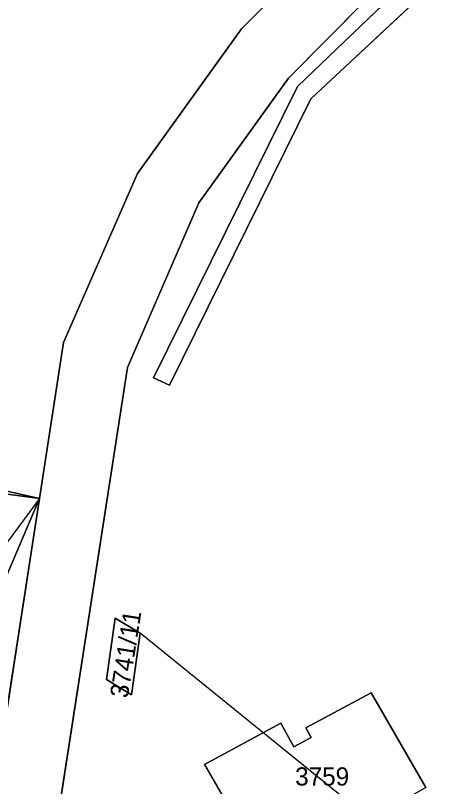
# Model space of a CAD drawing. Extents: x -262715 to -259381, y -1237238 to -1231182.
# Drawn here: x -261811.5 to -261763.2, y -1235149.3 to -1235064.3 of the extents above; entities that cross this region are included whole.
import ezdxf

# ---------------------------------------------------------------- set-up
doc = ezdxf.new("R2010")
doc.units = 0
for name, color, linetype in [('body_kn', 7, 'Continuous'), ('kladpar_druhypozemkov', 7, 'Continuous'), ('kladpar_hranice', 7, 'Continuous'), ('kladpar_parcelnecisla', 7, 'Continuous'), ('kladpar_plochy', 7, 'Continuous')]:
    doc.layers.add(name, color=color, linetype=linetype)

msp = doc.modelspace()

# ---------------------------------------------------------------- linework, layer by layer
at = {"layer": 'body_kn'}
for p, q in [((-261786.56, -1235065.84), (-261786.56, -1235065.84)), ((-261781.38, -1235071.26), (-261781.38, -1235071.26)), ((-261780.4, -1235072.16), (-261780.4, -1235072.16)), ((-261778.93, -1235073.53), (-261778.93, -1235073.53)), ((-261798.03, -1235081.76), (-261798.03, -1235081.76)), ((-261791.25, -1235084.98), (-261791.25, -1235084.98)), ((-261806.19, -1235100.39), (-261806.19, -1235100.39)), ((-261799.12, -1235103.14), (-261799.12, -1235103.14)), ((-261796.28, -1235104.28), (-261796.28, -1235104.28)), ((-261794.51, -1235105.08), (-261794.51, -1235105.08)), ((-261808.84, -1235117.56), (-261808.84, -1235117.56)), ((-261808.84, -1235117.56), (-261808.84, -1235117.56)), ((-261800.49, -1235130.75), (-261800.49, -1235130.75)), ((-261800.49, -1235130.75), (-261800.49, -1235130.75)), ((-261797.74, -1235132.41), (-261797.74, -1235132.41)), ((-261797.74, -1235132.41), (-261797.74, -1235132.41)), ((-261801.46, -1235137.52), (-261801.46, -1235137.52)), ((-261772.26, -1235138.97), (-261772.26, -1235138.97)), ((-261772.26, -1235138.97), (-261772.26, -1235138.97)), ((-261798.7, -1235139.2), (-261798.7, -1235139.2)), ((-261782.22, -1235142.33), (-261782.22, -1235142.33)), ((-261779.46, -1235142.85), (-261779.46, -1235142.85)), ((-261778.9, -1235143.89), (-261778.9, -1235143.89)), ((-261780.81, -1235144.93), (-261780.81, -1235144.93)), ((-261790.63, -1235146.88), (-261790.63, -1235146.88))]:
    msp.add_line(p, q, dxfattribs=at)
at = {"layer": 'kladpar_druhypozemkov'}
for p, q in [((-261800.34, -1235135.13), (-261800.34, -1235135.13)), ((-261777.82, -1235146.95), (-261777.82, -1235146.95))]:
    msp.add_line(p, q, dxfattribs=at)
at = {"layer": 'kladpar_hranice'}
for p, q in [((-261808.84, -1235117.56), (-262273.28, -1235054.89)), ((-262273.28, -1235054.89), (-261808.84, -1235117.56)), ((-261808.84, -1235117.56), (-261821.28, -1235146.72)), ((-261821.28, -1235146.72), (-261808.84, -1235117.56)), ((-261808.84, -1235117.56), (-261812.99, -1235123.21))]:
    msp.add_line(p, q, dxfattribs=at)
for points in [[(-261745.84, -1235004.69), (-261722.33, -1235034.02), (-261726.56, -1235031.49), (-261731.3, -1235030.74), (-261735.94, -1235031.91), (-261740.56, -1235034.02), (-261764.91, -1235054.64), (-261781.38, -1235071.26), (-261791.25, -1235084.98), (-261799.12, -1235103.14), (-261809.56, -1235170.45), (-261809.38, -1235189.3), (-261809.1, -1235208.26), (-261809.04, -1235212.19), (-261808.87, -1235235.34), (-261808.87, -1235249.2), (-261808.87, -1235251.66), (-261808.86, -1235259.56), (-261808.86, -1235268.55), (-261808.83, -1235319.09), (-261808.79, -1235325.24), (-261808.63, -1235346.39), (-261808.2, -1235359.05), (-261811.38, -1235385.76)], [(-261804.32, -1235171.19), (-261807.64, -1235172.28), (-261807.63, -1235172.89), (-261809.56, -1235170.45), (-261799.12, -1235103.14), (-261791.25, -1235084.98), (-261781.38, -1235071.26), (-261764.91, -1235054.64), (-261740.56, -1235034.02), (-261780.4, -1235072.16), (-261796.28, -1235104.28), (-261794.51, -1235105.08), (-261778.93, -1235073.53), (-261739.39, -1235036.7), (-261723.09, -1235036.59), (-261707.77, -1235058.73)], [(-261701.99, -1235062.63), (-261704.05, -1235064.11), (-261707.43, -1235059.23), (-261707.77, -1235058.73), (-261723.09, -1235036.59), (-261739.39, -1235036.7), (-261778.93, -1235073.53), (-261794.51, -1235105.08), (-261796.28, -1235104.28), (-261780.4, -1235072.16), (-261740.56, -1235034.02), (-261722.33, -1235034.02), (-261701.99, -1235062.63)], [(-261783.57, -1235062.83), (-261786.56, -1235065.84), (-261798.03, -1235081.76), (-261806.19, -1235100.39), (-261808.84, -1235117.56), (-261814.58, -1235116.28), (-261816.36, -1235115.88), (-261819.96, -1235119), (-261824.9, -1235123.27), (-261830.06, -1235127.74), (-261830.77, -1235128.35), (-261831.47, -1235134.34), (-261832.15, -1235140.11), (-261832.83, -1235145.89), (-261834.72, -1235157.14), (-261834.82, -1235157.72), (-261833.68, -1235162.66), (-261838.95, -1235162.66), (-261840.95, -1235162.82), (-261851.76, -1235163.7), (-261868.07, -1235171.63)], [(-261823.16, -1235399.89), (-261816.65, -1235367.2), (-261816.62, -1235365.63), (-261816.5, -1235359.36), (-261816.49, -1235358.79), (-261816.49, -1235353.9), (-261816.49, -1235348.92), (-261816.49, -1235343.18), (-261816.49, -1235334.83), (-261816.49, -1235325.77), (-261816.49, -1235323.76), (-261816.49, -1235316.07), (-261816.5, -1235306.21), (-261816.51, -1235263.99), (-261816.51, -1235254.93), (-261816.51, -1235248.92), (-261816.72, -1235212.24), (-261816.76, -1235189.25), (-261816.93, -1235169.92), (-261808.84, -1235117.56), (-261806.19, -1235100.39), (-261798.03, -1235081.76), (-261786.56, -1235065.84), (-261783.57, -1235062.83)], [(-261814.58, -1235116.28), (-261808.84, -1235117.56)], [(-261808.84, -1235117.56), (-261816.93, -1235169.92), (-261816.76, -1235189.25), (-261816.72, -1235212.24), (-261816.51, -1235248.92), (-261816.51, -1235254.93)], [(-261800.49, -1235130.75), (-261797.74, -1235132.41), (-261798.7, -1235139.2), (-261801.46, -1235137.52), (-261800.49, -1235130.75)], [(-261797.74, -1235132.41), (-261800.49, -1235130.75), (-261801.46, -1235137.52), (-261798.7, -1235139.2), (-261797.74, -1235132.41)], [(-261704.04, -1235208.27), (-261797.74, -1235132.41)], [(-261772.26, -1235138.97), (-261766.23, -1235149.4), (-261769.87, -1235151.5), (-261768.99, -1235153.07), (-261774.49, -1235155.77), (-261773.14, -1235158.17), (-261781.61, -1235162.57), (-261790.63, -1235146.88), (-261782.22, -1235142.33), (-261780.81, -1235144.93), (-261778.9, -1235143.89), (-261779.46, -1235142.85), (-261772.26, -1235138.97)], [(-261766.23, -1235149.4), (-261772.26, -1235138.97), (-261779.46, -1235142.85), (-261778.9, -1235143.89), (-261780.81, -1235144.93), (-261782.22, -1235142.33), (-261790.63, -1235146.88), (-261781.61, -1235162.57)]]:
    msp.add_lwpolyline(points, dxfattribs=at)
at = {"layer": 'kladpar_plochy'}
for p, q in [((-261740.56, -1235034.02), (-261780.4, -1235072.16)), ((-261778.93, -1235073.53), (-261739.39, -1235036.7)), ((-261764.91, -1235054.64), (-261781.38, -1235071.26)), ((-261781.38, -1235071.26), (-261764.91, -1235054.64)), ((-261786.56, -1235065.84), (-261783.57, -1235062.83)), ((-261798.03, -1235081.76), (-261786.56, -1235065.84)), ((-261781.38, -1235071.26), (-261791.25, -1235084.98)), ((-261791.25, -1235084.98), (-261781.38, -1235071.26)), ((-261780.4, -1235072.16), (-261796.28, -1235104.28)), ((-261794.51, -1235105.08), (-261778.93, -1235073.53)), ((-261806.19, -1235100.39), (-261798.03, -1235081.76)), ((-261791.25, -1235084.98), (-261799.12, -1235103.14)), ((-261799.12, -1235103.14), (-261791.25, -1235084.98)), ((-261808.84, -1235117.56), (-261806.19, -1235100.39)), ((-261799.12, -1235103.14), (-261809.56, -1235170.45)), ((-261809.56, -1235170.45), (-261799.12, -1235103.14)), ((-261796.28, -1235104.28), (-261794.51, -1235105.08)), ((-261814.58, -1235116.28), (-261808.84, -1235117.56)), ((-261816.93, -1235169.92), (-261808.84, -1235117.56)), ((-261808.84, -1235117.56), (-261816.93, -1235169.92)), ((-261800.49, -1235130.75), (-261801.46, -1235137.52)), ((-261797.74, -1235132.41), (-261800.49, -1235130.75)), ((-261798.7, -1235139.2), (-261797.74, -1235132.41)), ((-261801.46, -1235137.52), (-261798.7, -1235139.2)), ((-261772.26, -1235138.97), (-261779.46, -1235142.85)), ((-261766.23, -1235149.4), (-261772.26, -1235138.97)), ((-261782.22, -1235142.33), (-261790.63, -1235146.88)), ((-261780.81, -1235144.93), (-261782.22, -1235142.33)), ((-261779.46, -1235142.85), (-261778.9, -1235143.89)), ((-261778.9, -1235143.89), (-261780.81, -1235144.93)), ((-261790.63, -1235146.88), (-261781.61, -1235162.57))]:
    msp.add_line(p, q, dxfattribs=at)
for points in [[(-261701.99, -1235062.63), (-261704.05, -1235064.11), (-261707.43, -1235059.23), (-261707.77, -1235058.73), (-261723.09, -1235036.59), (-261739.39, -1235036.7), (-261778.93, -1235073.53), (-261794.51, -1235105.08), (-261796.28, -1235104.28), (-261780.4, -1235072.16), (-261740.56, -1235034.02), (-261722.33, -1235034.02)], [(-261800.49, -1235130.75), (-261797.74, -1235132.41), (-261798.7, -1235139.2), (-261801.46, -1235137.52)], [(-261772.26, -1235138.97), (-261766.23, -1235149.4), (-261769.87, -1235151.5), (-261768.99, -1235153.07), (-261774.49, -1235155.77), (-261773.14, -1235158.17), (-261781.61, -1235162.57), (-261790.63, -1235146.88), (-261782.22, -1235142.33), (-261780.81, -1235144.93), (-261778.9, -1235143.89), (-261779.46, -1235142.85)]]:
    msp.add_lwpolyline(points, close=True, dxfattribs=at)
msp.add_lwpolyline([(-261783.57, -1235062.83), (-261786.56, -1235065.84), (-261798.03, -1235081.76), (-261806.19, -1235100.39), (-261808.84, -1235117.56), (-261814.58, -1235116.28)], dxfattribs=at)

# ---------------------------------------------------------------- texts
at = {"layer": 'kladpar_parcelnecisla'}
msp.add_text('3741/11', height=2, rotation=81, dxfattribs=at).set_placement((-261799.104, -1235139.639))
msp.add_text('3759', height=2, dxfattribs=at).set_placement((-261780.65, -1235149.2))

doc.saveas('drawing.dxf')
